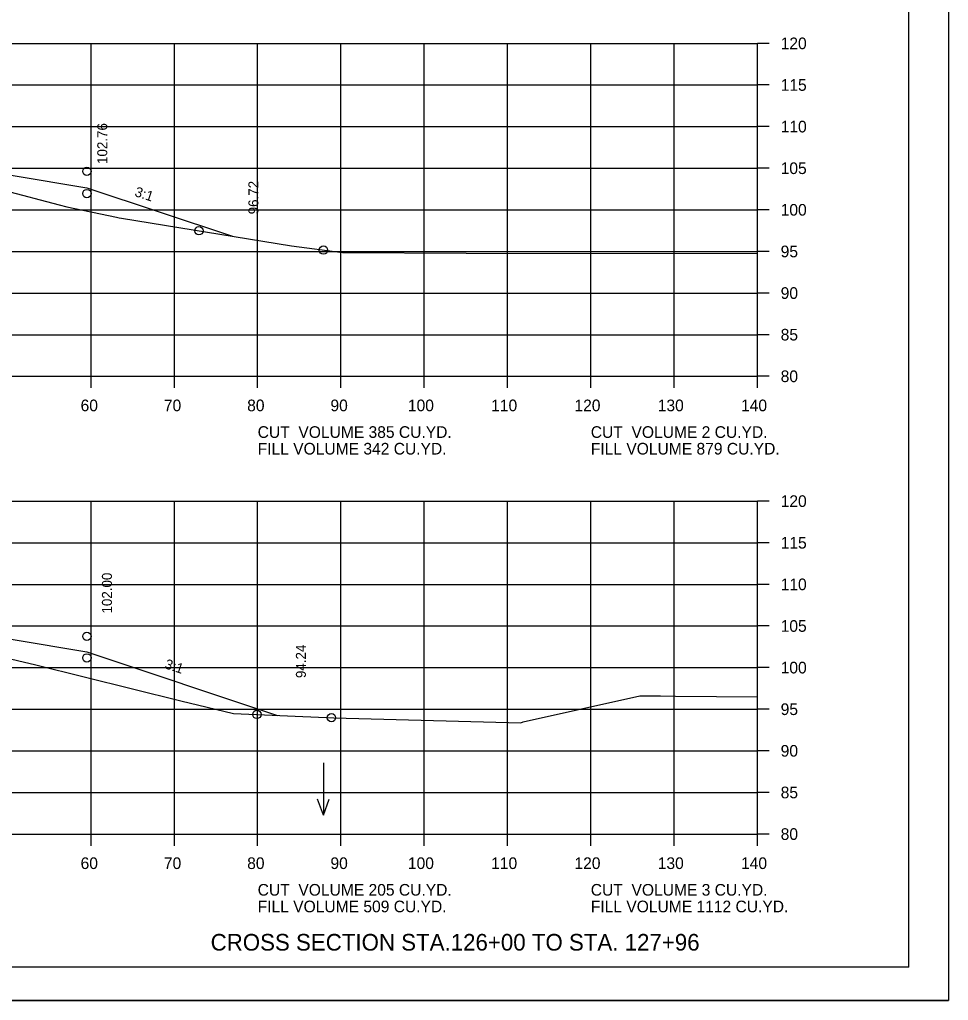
# Model space of a CAD drawing. Extents: x 1175611 to 1176402, y -433344 to -416213.
# Drawn here: x 1175832.4 to 1175943.9, y -431210.2 to -431092.3 of the extents above; entities that cross this region are included whole.
import ezdxf

# ---------------------------------------------------------------- set-up
doc = ezdxf.new("R2010")
doc.units = 0
for name, color, linetype in [('Default', 7, 'Continuous'), ('R_Axis', 7, 'Continuous'), ('R_Axis Annot', 7, 'Continuous'), ('R_Border', 7, 'Continuous'), ('R_Draft', 7, 'Continuous'), ('R_Exist Surface', 7, 'Continuous'), ('R_Fin Surface', 7, 'Continuous'), ('R_Grid', 7, 'Continuous'), ('R_No Plot', 7, 'Continuous'), ('R_Water Annot', 7, 'Continuous'), ('R_Xsect Elev', 7, 'Continuous'), ('R_Xsect Slope', 7, 'Continuous')]:
    doc.layers.add(name, color=color, linetype=linetype)

msp = doc.modelspace()

# ---------------------------------------------------------------- linework, layer by layer
at = {"layer": 'R_Axis'}
for p, q in [((1175920.97, -431135.17), (1175920.97, -431095.17)), ((1175922.37, -431095.17), (1175920.97, -431095.17)), ((1175922.37, -431100.17), (1175920.97, -431100.17)), ((1175922.37, -431105.17), (1175920.97, -431105.17)), ((1175922.37, -431110.17), (1175920.97, -431110.17)), ((1175922.37, -431115.17), (1175920.97, -431115.17)), ((1175922.37, -431120.17), (1175920.97, -431120.17)), ((1175922.37, -431125.17), (1175920.97, -431125.17)), ((1175922.37, -431130.17), (1175920.97, -431130.17)), ((1175640.97, -431135.17), (1175920.97, -431135.17)), ((1175840.97, -431136.57), (1175840.97, -431135.17)), ((1175850.97, -431136.57), (1175850.97, -431135.17)), ((1175860.97, -431136.57), (1175860.97, -431135.17)), ((1175870.97, -431136.57), (1175870.97, -431135.17)), ((1175880.97, -431136.57), (1175880.97, -431135.17)), ((1175890.97, -431136.57), (1175890.97, -431135.17)), ((1175900.97, -431136.57), (1175900.97, -431135.17)), ((1175910.97, -431136.57), (1175910.97, -431135.17)), ((1175920.97, -431136.57), (1175920.97, -431135.17)), ((1175922.37, -431135.17), (1175920.97, -431135.17)), ((1175920.97, -431190.17), (1175920.97, -431150.17)), ((1175922.37, -431150.17), (1175920.97, -431150.17)), ((1175922.37, -431155.17), (1175920.97, -431155.17)), ((1175922.37, -431160.17), (1175920.97, -431160.17)), ((1175922.37, -431165.17), (1175920.97, -431165.17)), ((1175922.37, -431170.17), (1175920.97, -431170.17)), ((1175922.37, -431175.17), (1175920.97, -431175.17)), ((1175922.37, -431180.17), (1175920.97, -431180.17)), ((1175922.37, -431185.17), (1175920.97, -431185.17)), ((1175640.97, -431190.17), (1175920.97, -431190.17)), ((1175840.97, -431191.57), (1175840.97, -431190.17)), ((1175850.97, -431191.57), (1175850.97, -431190.17)), ((1175860.97, -431191.57), (1175860.97, -431190.17)), ((1175870.97, -431191.57), (1175870.97, -431190.17)), ((1175880.97, -431191.57), (1175880.97, -431190.17)), ((1175890.97, -431191.57), (1175890.97, -431190.17)), ((1175900.97, -431191.57), (1175900.97, -431190.17)), ((1175910.97, -431191.57), (1175910.97, -431190.17)), ((1175920.97, -431191.57), (1175920.97, -431190.17)), ((1175922.37, -431190.17), (1175920.97, -431190.17))]:
    msp.add_line(p, q, dxfattribs=at)
at = {"layer": 'R_Border'}
for q in [(1175939.15, -431000.71), (1175622.97, -431206.17)]:
    msp.add_line((1175939.15, -431206.17), q, dxfattribs=at)
at = {"layer": 'R_Exist Surface'}
for points in [[(1175823.72, -431111.03), (1175837.13, -431114.57), (1175838.05, -431114.8), (1175844, -431116.06), (1175844.33, -431116.13), (1175844.62, -431116.18), (1175865.05, -431119.5), (1175871.15, -431120.31), (1175886, -431120.37), (1175920.97, -431120.42)], [(1175826.17, -431167.93), (1175834.32, -431169.84), (1175851.73, -431174.17), (1175858.07, -431175.68), (1175870.12, -431176.21), (1175892.58, -431176.8), (1175892.86, -431176.7), (1175906.87, -431173.57), (1175909.33, -431173.58), (1175911.13, -431173.6), (1175920.97, -431173.68)]]:
    msp.add_lwpolyline(points, dxfattribs=at)
at = {"layer": 'R_Fin Surface'}
for points in [[(1175698.42, -431111.28), (1175720.72, -431118.71), (1175721.47, -431118.46), (1175728.25, -431117.33), (1175743.47, -431114.8), (1175749.47, -431114.32), (1175751.47, -431114.16), (1175780.97, -431111.82), (1175810.47, -431109.49), (1175812.47, -431109.33), (1175818.47, -431108.85), (1175831.62, -431111.04), (1175840.47, -431112.52), (1175857.95, -431118.35)], [(1175698.42, -431111.28), (1175720.72, -431118.71), (1175721.47, -431118.46), (1175728.25, -431117.33), (1175743.47, -431114.8), (1175749.47, -431114.32), (1175751.47, -431114.16), (1175780.97, -431111.82), (1175810.47, -431109.49), (1175812.47, -431109.33), (1175818.47, -431108.85), (1175831.62, -431111.04), (1175840.47, -431112.52), (1175857.95, -431118.35)], [(1175697.3, -431167.06), (1175713.76, -431172.21), (1175720.13, -431174.67), (1175721.47, -431174.22), (1175728.25, -431173.09), (1175743.47, -431170.56), (1175749.47, -431170.08), (1175751.47, -431169.92), (1175780.97, -431167.58), (1175810.47, -431165.25), (1175812.47, -431165.09), (1175818.47, -431164.61), (1175831.62, -431166.8), (1175840.47, -431168.28), (1175863.37, -431175.91)], [(1175697.3, -431167.06), (1175713.76, -431172.21), (1175720.13, -431174.67), (1175721.47, -431174.22), (1175728.25, -431173.09), (1175743.47, -431170.56), (1175749.47, -431170.08), (1175751.47, -431169.92), (1175780.97, -431167.58), (1175810.47, -431165.25), (1175812.47, -431165.09), (1175818.47, -431164.61), (1175831.62, -431166.8), (1175840.47, -431168.28), (1175863.37, -431175.91)]]:
    msp.add_lwpolyline(points, dxfattribs=at)
at = {"layer": 'R_Grid'}
for p, q in [((1175640.97, -431095.17), (1175920.97, -431095.17)), ((1175840.97, -431135.17), (1175840.97, -431095.17)), ((1175850.97, -431135.17), (1175850.97, -431095.17)), ((1175860.97, -431135.17), (1175860.97, -431095.17)), ((1175870.97, -431135.17), (1175870.97, -431095.17)), ((1175880.97, -431135.17), (1175880.97, -431095.17)), ((1175890.97, -431135.17), (1175890.97, -431095.17)), ((1175900.97, -431135.17), (1175900.97, -431095.17)), ((1175910.97, -431135.17), (1175910.97, -431095.17)), ((1175920.97, -431135.17), (1175920.97, -431095.17)), ((1175640.97, -431100.17), (1175920.97, -431100.17)), ((1175640.97, -431105.17), (1175920.97, -431105.17)), ((1175640.97, -431110.17), (1175920.97, -431110.17)), ((1175640.97, -431115.17), (1175920.97, -431115.17)), ((1175640.97, -431120.17), (1175920.97, -431120.17)), ((1175640.97, -431125.17), (1175920.97, -431125.17)), ((1175640.97, -431130.17), (1175920.97, -431130.17)), ((1175640.97, -431135.17), (1175920.97, -431135.17)), ((1175640.97, -431150.17), (1175920.97, -431150.17)), ((1175840.97, -431190.17), (1175840.97, -431150.17)), ((1175850.97, -431190.17), (1175850.97, -431150.17)), ((1175860.97, -431190.17), (1175860.97, -431150.17)), ((1175870.97, -431190.17), (1175870.97, -431150.17)), ((1175880.97, -431190.17), (1175880.97, -431150.17)), ((1175890.97, -431190.17), (1175890.97, -431150.17)), ((1175900.97, -431190.17), (1175900.97, -431150.17)), ((1175910.97, -431190.17), (1175910.97, -431150.17)), ((1175920.97, -431190.17), (1175920.97, -431150.17)), ((1175640.97, -431155.17), (1175920.97, -431155.17)), ((1175640.97, -431160.17), (1175920.97, -431160.17)), ((1175640.97, -431165.17), (1175920.97, -431165.17)), ((1175640.97, -431170.17), (1175920.97, -431170.17)), ((1175640.97, -431175.17), (1175920.97, -431175.17)), ((1175640.97, -431180.17), (1175920.97, -431180.17)), ((1175640.97, -431185.17), (1175920.97, -431185.17)), ((1175640.97, -431190.17), (1175920.97, -431190.17))]:
    msp.add_line(p, q, dxfattribs=at)
at = {"layer": 'R_No Plot'}
msp.add_line((1175610.57, -431210.15), (1175943.91, -431210.15), dxfattribs=at)
msp.add_lwpolyline([(1175610.57, -430996.82), (1175943.91, -430996.82), (1175943.91, -431210.15), (1175610.57, -431210.15)], close=True, dxfattribs=at)
for centre in [(1175840.47, -431110.54), (1175840.47, -431113.21), (1175853.92, -431117.69), (1175853.92, -431117.69), (1175868.87, -431120.01), (1175840.47, -431166.41), (1175840.47, -431169), (1175860.88, -431175.8), (1175860.88, -431175.8), (1175869.83, -431176.19)]:
    msp.add_circle(centre, 0.5, dxfattribs=at)
at = {"layer": 'R_Water Annot'}
for p, q in [((1175868.86, -431181.6), (1175868.86, -431187.88)), ((1175868.86, -431187.88), (1175868.16, -431185.96)), ((1175868.86, -431187.88), (1175869.56, -431185.96))]:
    msp.add_line(p, q, dxfattribs=at)

# ---------------------------------------------------------------- texts
at = {"layer": 'Default'}
for s, p in [('CUT  VOLUME 385 CU.YD.', (1175860.97, -431142.57)), ('CUT  VOLUME 2 CU.YD.', (1175900.97, -431142.57)), ('FILL VOLUME 342 CU.YD.', (1175860.97, -431144.57)), ('FILL VOLUME 879 CU.YD.', (1175900.97, -431144.57)), ('CUT  VOLUME 205 CU.YD.', (1175860.97, -431197.57)), ('CUT  VOLUME 3 CU.YD.', (1175900.97, -431197.57)), ('FILL VOLUME 509 CU.YD.', (1175860.97, -431199.57)), ('FILL VOLUME 1112 CU.YD.', (1175900.97, -431199.57))]:
    msp.add_text(s, height=1.4, dxfattribs=at).set_placement(p)
at = {"layer": 'R_Axis Annot'}
for s, p in [('120', (1175923.77, -431095.87)), ('115', (1175923.77, -431100.87)), ('110', (1175923.77, -431105.87)), ('105', (1175923.77, -431110.87)), ('100', (1175923.77, -431115.87)), ('95', (1175923.77, -431120.87)), ('90', (1175923.77, -431125.87)), ('85', (1175923.77, -431130.87)), ('80', (1175923.77, -431135.87)), ('60', (1175839.71, -431139.37)), ('70', (1175849.71, -431139.37)), ('80', (1175859.71, -431139.37)), ('90', (1175869.71, -431139.37)), ('100', (1175879.01, -431139.37)), ('110', (1175889.01, -431139.37)), ('120', (1175899.01, -431139.37)), ('130', (1175909.01, -431139.37)), ('140', (1175919.01, -431139.37)), ('120', (1175923.77, -431150.87)), ('115', (1175923.77, -431155.87)), ('110', (1175923.77, -431160.87)), ('105', (1175923.77, -431165.87)), ('100', (1175923.77, -431170.87)), ('95', (1175923.77, -431175.87)), ('90', (1175923.77, -431180.87)), ('85', (1175923.77, -431185.87)), ('80', (1175923.77, -431190.87)), ('60', (1175839.71, -431194.37)), ('70', (1175849.71, -431194.37)), ('80', (1175859.71, -431194.37)), ('90', (1175869.71, -431194.37)), ('100', (1175879.01, -431194.37)), ('110', (1175889.01, -431194.37)), ('120', (1175899.01, -431194.37)), ('130', (1175909.01, -431194.37)), ('140', (1175919.01, -431194.37))]:
    msp.add_text(s, height=1.4, dxfattribs=at).set_placement(p)
at = {"layer": 'R_Draft'}
msp.add_text('CROSS SECTION STA.126+00 TO STA. 127+96', height=2, dxfattribs=at).set_placement((1175855.32, -431204.17))
at = {"layer": 'R_Xsect Elev'}
for s, p in [('102.76', (1175842.91, -431109.66)), ('96.72', (1175861.06, -431115.71)), ('102.00', (1175843.47, -431163.67)), ('94.24', (1175866.76, -431171.43))]:
    msp.add_text(s, height=1.2, rotation=90, dxfattribs=at).set_placement(p)
at = {"layer": 'R_Xsect Slope'}
for p in [(1175846.11, -431113.49), (1175849.72, -431170.23)]:
    msp.add_text('3:1', height=1.2, rotation=341.5651, dxfattribs=at).set_placement(p)

doc.saveas('drawing.dxf')
